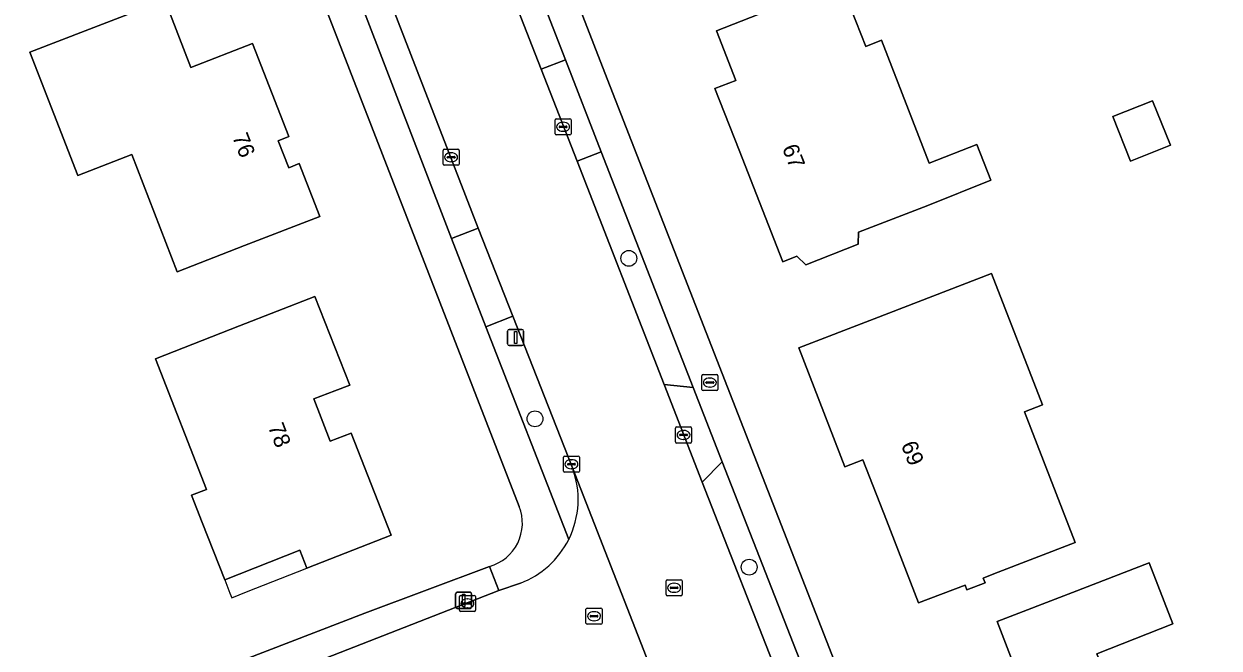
# Model space of a CAD drawing. Extents: x 157320 to 158835, y 386650 to 388491.
# Drawn here: x 158179.3 to 158253.3, y 387023 to 387061.7 of the extents above; entities that cross this region are included whole.
import ezdxf

# ---------------------------------------------------------------- set-up
doc = ezdxf.new("R2010")
doc.units = 0
for name, color, linetype in [('IMGEO_Boom', 7, 'Continuous'), ('IMGEO_Brandkraan', 7, 'Continuous'), ('IMGEO_Erf', 7, 'Continuous'), ('IMGEO_Groenvoorziening', 7, 'Continuous'), ('IMGEO_Hek', 7, 'Continuous'), ('IMGEO_Kolk', 7, 'Continuous'), ('IMGEO_Lichtmast', 7, 'Continuous'), ('IMGEO_Pand', 7, 'Continuous'), ('IMGEO_Pand_nummerreeks', 7, 'Continuous'), ('IMGEO_Pand_overbouw', 7, 'Continuous'), ('IMGEO_Rijbaan_lokaal_gesloten', 7, 'Continuous'), ('IMGEO_Rioolput', 7, 'Continuous'), ('IMGEO_Voetpad_open', 7, 'Continuous')]:
    doc.layers.add(name, color=color, linetype=linetype)

msp = doc.modelspace()

# ---------------------------------------------------------------- linework, layer by layer
at = {"layer": 'IMGEO_Boom'}
for centre in [(158216.746, 387047.149), (158210.932, 387037.217), (158224.196, 387028.029)]:
    msp.add_circle(centre, 0.489, dxfattribs=at)
at = {"layer": 'IMGEO_Brandkraan'}
for p, q in [((158221.265, 387039.034), (158221.265, 387039.886)), ((158221.34, 387039.96), (158222.192, 387039.96)), ((158221.753, 387039.74), (158221.778, 387039.74)), ((158222.266, 387039.886), (158222.266, 387039.034)), ((158222.192, 387038.96), (158221.34, 387038.96)), ((158221.524, 387039.454), (158221.524, 387039.466)), ((158221.962, 387039.417), (158221.564, 387039.417)), ((158221.567, 387039.503), (158221.965, 387039.503)), ((158221.776, 387039.18), (158221.751, 387039.18)), ((158222.008, 387039.466), (158222.008, 387039.454))]:
    msp.add_line(p, q, dxfattribs=at)
for points in [[(158221.265, 387039.034), (158221.265, 387039.886)], [(158221.34, 387039.96), (158222.192, 387039.96)], [(158222.266, 387039.886), (158222.266, 387039.034)], [(158222.192, 387038.96), (158221.34, 387038.96)]]:
    msp.add_lwpolyline(points, dxfattribs=at)
for centre, radius, start, end in [((158221.342, 387039.884), 0.0765, 91.55205, 178.44795), ((158221.342, 387039.884), 0.0765, 91.55205, 178.44795), ((158222.19, 387039.884), 0.0765, 1.55205, 88.44795), ((158222.19, 387039.884), 0.0765, 1.55205, 88.44795), ((158221.342, 387039.036), 0.0765, 181.55205, 268.44795), ((158221.342, 387039.036), 0.0765, 181.55205, 268.44795), ((158221.564, 387039.463), 0.0403, 85.87752, 175.75265), ((158221.561, 387039.453), 0.0366, 178.93798, 274.71019), ((158221.965, 387039.46), 0.043, 264.86636, 352.45326), ((158221.969, 387039.465), 0.0386, 1.73085, 96.63898), ((158222.19, 387039.036), 0.0765, 271.55205, 358.44795), ((158222.19, 387039.036), 0.0765, 271.55205, 358.44795)]:
    msp.add_arc(centre, radius, start, end, dxfattribs=at)
for centre, major_axis, ratio, start_param, end_param in [((158221.752, 387039.46), (-0.387, 0.002), 0.722429, 4.712389, 7.853982), ((158221.777, 387039.46), (-0.39, 0.002), 0.717154, 1.570796, 4.712389)]:
    msp.add_ellipse(centre, major_axis=major_axis, ratio=ratio, start_param=start_param, end_param=end_param, dxfattribs=at)
at = {"layer": 'IMGEO_Erf'}
for points in [[(158192.002, 387118.576), (158215.25, 387058.634), (158234.598, 387009.079), (158235.235, 387007.476)], [(158209.958, 387031.786), (158185.382, 387095.063)], [(158171.314, 387013.97), (158200.402, 387025.18), (158208.12, 387028.081)]]:
    msp.add_lwpolyline(points, dxfattribs=at)
for points in [[(158239.172, 387051.986), (158235.27, 387050.43), (158230.972, 387048.764), (158230.945, 387048.036), (158227.7, 387046.757), (158227.144, 387047.28), (158226.275, 387046.944), (158223.573, 387053.843), (158222.078, 387057.659), (158223.374, 387058.161), (158222.182, 387061.247), (158224.757, 387062.242), (158226.847, 387063.049), (158229.87, 387064.217), (158231.416, 387060.27), (158232.386, 387060.651), (158235.353, 387053.05), (158238.306, 387054.203)], [(158179.653, 387059.92), (158183.344, 387061.351), (158188.005, 387063.158), (158189.628, 387058.973), (158193.441, 387060.451), (158195.686, 387054.692), (158195.034, 387054.438), (158195.688, 387052.761), (158196.34, 387053.015), (158197.61, 387049.753), (158192.949, 387047.946), (158188.774, 387046.327), (158185.962, 387053.582), (158182.613, 387052.284)], [(158250.286, 387054.151), (158247.817, 387053.166), (158246.716, 387055.927), (158249.185, 387056.911)], [(158242.362, 387038.076), (158241.247, 387037.642), (158244.393, 387029.555), (158239.359, 387027.615), (158238.687, 387027.356), (158238.805, 387027.052), (158237.686, 387026.618), (158237.567, 387026.925), (158234.693, 387025.817), (158232.699, 387030.94), (158231.245, 387034.674), (158230.127, 387034.239), (158227.269, 387041.602), (158231.935, 387043.401), (158239.204, 387046.204)], [(158192.644, 387042.974), (158197.299, 387044.799), (158199.469, 387039.304), (158198.533, 387038.945), (158197.238, 387038.449), (158198.245, 387035.826), (158199.558, 387036.329), (158202.034, 387030.01), (158196.811, 387027.963), (158196.374, 387029.08), (158191.717, 387027.254), (158190.33, 387030.793), (158189.668, 387032.482), (158190.598, 387032.846), (158187.429, 387040.93)], [(158253.3, 387012.648), (158247.613, 387008.304), (158246.067, 387012.374), (158244.316, 387011.689), (158240.302, 387010.118), (158239.659, 387009.867), (158238.372, 387013.142), (158237.638, 387012.846), (158236.522, 387015.733), (158237.243, 387016.015), (158235.983, 387019.284), (158240.893, 387021.176), (158239.547, 387024.67), (158244.213, 387026.468), (158248.967, 387028.3), (158250.438, 387024.529), (158245.722, 387022.667), (158246.488, 387020.727), (158247.909, 387021.288), (158249.833, 387016.414), (158248.393, 387015.867), (158249.113, 387013.971), (158252.333, 387015.194)]]:
    msp.add_lwpolyline(points, close=True, dxfattribs=at)
msp.add_arc((158207.368, 387030.762), 2.785, 285.66086, 21.56837, dxfattribs=at)
at = {"layer": 'IMGEO_Groenvoorziening'}
for points in [[(158205.614, 387077.958), (158204.1, 387077.351), (158211.307, 387058.859), (158212.819, 387059.448)], [(158201.673, 387063.843), (158200.068, 387063.193), (158205.771, 387048.391), (158207.412, 387049.027)], [(158215.039, 387053.749), (158213.536, 387053.162), (158218.932, 387039.336), (158220.735, 387039.162)], [(158222.528, 387034.561), (158221.295, 387033.291), (158226.211, 387020.702), (158231.325, 387007.604), (158231.929, 387006.155), (158233.401, 387006.768), (158232.88, 387008.083)], [(158164.899, 387009.476), (158178.74, 387014.873), (158208.687, 387026.576), (158208.12, 387028.081), (158200.402, 387025.18), (158171.314, 387013.97), (158164.275, 387011.156)]]:
    msp.add_lwpolyline(points, close=True, dxfattribs=at)
for points in [[(158209.565, 387043.566), (158207.897, 387042.911), (158213.022, 387029.745)], [(158213.249, 387034.182), (158209.565, 387043.566)]]:
    msp.add_lwpolyline(points, dxfattribs=at)
msp.add_arc((158208.07, 387032.223), 5.538, 333.4209, 20.72163, dxfattribs=at)
at = {"layer": 'IMGEO_Hek'}
for points in [[(158200.402, 387025.18), (158208.12, 387028.081)], [(158171.314, 387013.97), (158200.402, 387025.18)]]:
    msp.add_lwpolyline(points, dxfattribs=at)
at = {"layer": 'IMGEO_Kolk'}
for p, q in [((158212.174, 387054.871), (158212.174, 387055.723)), ((158212.249, 387055.797), (158213.101, 387055.797)), ((158212.433, 387055.291), (158212.433, 387055.303)), ((158212.871, 387055.254), (158212.473, 387055.254)), ((158212.476, 387055.34), (158212.874, 387055.34)), ((158212.662, 387055.577), (158212.687, 387055.577)), ((158212.917, 387055.303), (158212.917, 387055.291)), ((158213.175, 387055.723), (158213.175, 387054.871)), ((158213.101, 387054.797), (158212.249, 387054.797)), ((158212.685, 387055.017), (158212.66, 387055.017)), ((158205.238, 387052.986), (158205.238, 387053.838)), ((158205.313, 387053.912), (158206.165, 387053.912)), ((158205.726, 387053.692), (158205.751, 387053.692)), ((158206.239, 387053.838), (158206.239, 387052.986)), ((158205.497, 387053.406), (158205.497, 387053.418)), ((158205.935, 387053.369), (158205.537, 387053.369)), ((158205.54, 387053.455), (158205.938, 387053.455)), ((158205.749, 387053.132), (158205.724, 387053.132)), ((158205.981, 387053.418), (158205.981, 387053.406)), ((158206.165, 387052.912), (158205.313, 387052.912)), ((158219.632, 387035.79), (158219.632, 387036.642)), ((158219.707, 387036.716), (158220.559, 387036.716)), ((158220.633, 387036.642), (158220.633, 387035.79)), ((158219.891, 387036.21), (158219.891, 387036.222)), ((158220.329, 387036.173), (158219.931, 387036.173)), ((158219.934, 387036.259), (158220.332, 387036.259)), ((158220.143, 387035.936), (158220.118, 387035.936)), ((158220.12, 387036.496), (158220.145, 387036.496)), ((158220.375, 387036.222), (158220.375, 387036.21)), ((158220.559, 387035.716), (158219.707, 387035.716)), ((158212.691, 387033.979), (158212.691, 387034.831)), ((158212.766, 387034.905), (158213.618, 387034.905)), ((158212.993, 387034.448), (158213.391, 387034.448)), ((158213.179, 387034.685), (158213.204, 387034.685)), ((158213.692, 387034.831), (158213.692, 387033.979)), ((158213.618, 387033.905), (158212.766, 387033.905)), ((158212.95, 387034.399), (158212.95, 387034.411)), ((158213.388, 387034.362), (158212.99, 387034.362)), ((158213.202, 387034.125), (158213.177, 387034.125)), ((158213.434, 387034.411), (158213.434, 387034.399)), ((158206.324, 387026.285), (158207.176, 387026.285)), ((158206.249, 387025.359), (158206.249, 387026.211)), ((158206.508, 387025.779), (158206.508, 387025.791)), ((158206.946, 387025.742), (158206.548, 387025.742)), ((158206.551, 387025.828), (158206.949, 387025.828)), ((158206.737, 387026.065), (158206.762, 387026.065)), ((158206.992, 387025.791), (158206.992, 387025.779)), ((158207.25, 387026.211), (158207.25, 387025.359)), ((158207.176, 387025.285), (158206.324, 387025.285)), ((158206.76, 387025.505), (158206.735, 387025.505))]:
    msp.add_line(p, q, dxfattribs=at)
for points in [[(158212.174, 387054.871), (158212.174, 387055.723)], [(158212.249, 387055.797), (158213.101, 387055.797)], [(158213.175, 387055.723), (158213.175, 387054.871)], [(158213.101, 387054.797), (158212.249, 387054.797)], [(158205.238, 387052.986), (158205.238, 387053.838)], [(158205.313, 387053.912), (158206.165, 387053.912)], [(158206.239, 387053.838), (158206.239, 387052.986)], [(158206.165, 387052.912), (158205.313, 387052.912)], [(158219.632, 387035.79), (158219.632, 387036.642)], [(158219.707, 387036.716), (158220.559, 387036.716)], [(158220.633, 387036.642), (158220.633, 387035.79)], [(158220.559, 387035.716), (158219.707, 387035.716)], [(158212.691, 387033.979), (158212.691, 387034.831)], [(158212.766, 387034.905), (158213.618, 387034.905)], [(158213.692, 387034.831), (158213.692, 387033.979)], [(158213.618, 387033.905), (158212.766, 387033.905)], [(158206.324, 387026.285), (158207.176, 387026.285)], [(158206.249, 387025.359), (158206.249, 387026.211)], [(158207.25, 387026.211), (158207.25, 387025.359)], [(158207.176, 387025.285), (158206.324, 387025.285)]]:
    msp.add_lwpolyline(points, dxfattribs=at)
for centre, radius, start, end in [((158212.251, 387055.721), 0.0765, 91.55205, 178.44795), ((158212.251, 387055.721), 0.0765, 91.55205, 178.44795), ((158212.473, 387055.3), 0.0403, 85.87752, 175.75265), ((158212.47, 387055.29), 0.0366, 178.93798, 274.71019), ((158212.874, 387055.297), 0.043, 264.86636, 352.45326), ((158212.878, 387055.302), 0.0386, 1.73085, 96.63898), ((158213.099, 387055.721), 0.0765, 1.55205, 88.44795), ((158213.099, 387055.721), 0.0765, 1.55205, 88.44795), ((158212.251, 387054.873), 0.0765, 181.55205, 268.44795), ((158212.251, 387054.873), 0.0765, 181.55205, 268.44795), ((158213.099, 387054.873), 0.0765, 271.55205, 358.44795), ((158213.099, 387054.873), 0.0765, 271.55205, 358.44795), ((158205.315, 387053.836), 0.0765, 91.55205, 178.44795), ((158205.315, 387053.836), 0.0765, 91.55205, 178.44795), ((158206.163, 387053.836), 0.0765, 1.55205, 88.44795), ((158206.163, 387053.836), 0.0765, 1.55205, 88.44795), ((158205.315, 387052.988), 0.0765, 181.55205, 268.44795), ((158205.315, 387052.988), 0.0765, 181.55205, 268.44795), ((158205.537, 387053.415), 0.0403, 85.87752, 175.75265), ((158205.534, 387053.405), 0.0366, 178.93798, 274.71019), ((158205.938, 387053.412), 0.043, 264.86636, 352.45326), ((158205.942, 387053.417), 0.0386, 1.73085, 96.63898), ((158206.163, 387052.988), 0.0765, 271.55205, 358.44795), ((158206.163, 387052.988), 0.0765, 271.55205, 358.44795), ((158219.709, 387036.64), 0.0765, 91.55205, 178.44795), ((158219.709, 387036.64), 0.0765, 91.55205, 178.44795), ((158220.557, 387036.64), 0.0765, 1.55205, 88.44795), ((158220.557, 387036.64), 0.0765, 1.55205, 88.44795), ((158219.931, 387036.219), 0.0403, 85.87752, 175.75265), ((158219.928, 387036.209), 0.0366, 178.93798, 274.71019), ((158220.332, 387036.216), 0.043, 264.86636, 352.45326), ((158220.336, 387036.221), 0.0386, 1.73085, 96.63898), ((158219.709, 387035.792), 0.0765, 181.55205, 268.44795), ((158219.709, 387035.792), 0.0765, 181.55205, 268.44795), ((158220.557, 387035.792), 0.0765, 271.55205, 358.44795), ((158220.557, 387035.792), 0.0765, 271.55205, 358.44795), ((158212.768, 387034.829), 0.0765, 91.55205, 178.44795), ((158212.768, 387034.829), 0.0765, 91.55205, 178.44795), ((158212.99, 387034.408), 0.0403, 85.87752, 175.75265), ((158213.395, 387034.41), 0.0386, 1.73085, 96.63898), ((158213.616, 387034.829), 0.0765, 1.55205, 88.44795), ((158213.616, 387034.829), 0.0765, 1.55205, 88.44795), ((158212.768, 387033.981), 0.0765, 181.55205, 268.44795), ((158212.768, 387033.981), 0.0765, 181.55205, 268.44795), ((158212.987, 387034.398), 0.0366, 178.93798, 274.71019), ((158213.391, 387034.405), 0.043, 264.86636, 352.45326), ((158213.616, 387033.981), 0.0765, 271.55205, 358.44795), ((158213.616, 387033.981), 0.0765, 271.55205, 358.44795), ((158206.326, 387026.209), 0.0765, 91.55205, 178.44795), ((158206.326, 387026.209), 0.0765, 91.55205, 178.44795), ((158207.174, 387026.209), 0.0765, 1.55205, 88.44795), ((158207.174, 387026.209), 0.0765, 1.55205, 88.44795), ((158206.548, 387025.788), 0.0403, 85.87752, 175.75265), ((158206.545, 387025.778), 0.0366, 178.93798, 274.71019), ((158206.949, 387025.785), 0.043, 264.86636, 352.45326), ((158206.953, 387025.79), 0.0386, 1.73085, 96.63898), ((158206.326, 387025.361), 0.0765, 181.55205, 268.44795), ((158206.326, 387025.361), 0.0765, 181.55205, 268.44795), ((158207.174, 387025.361), 0.0765, 271.55205, 358.44795), ((158207.174, 387025.361), 0.0765, 271.55205, 358.44795)]:
    msp.add_arc(centre, radius, start, end, dxfattribs=at)
for centre, major_axis, ratio, start_param, end_param in [((158212.661, 387055.297), (-0.387, 0.002), 0.722429, 4.712389, 7.853982), ((158212.686, 387055.297), (-0.39, 0.002), 0.717154, 1.570796, 4.712389), ((158205.725, 387053.412), (-0.387, 0.002), 0.722429, 4.712389, 7.853982), ((158205.75, 387053.412), (-0.39, 0.002), 0.717154, 1.570796, 4.712389), ((158220.119, 387036.216), (-0.387, 0.002), 0.722429, 4.712389, 7.853982), ((158220.144, 387036.216), (-0.39, 0.002), 0.717154, 1.570796, 4.712389), ((158213.178, 387034.405), (-0.387, 0.002), 0.722429, 4.712389, 7.853982), ((158213.203, 387034.405), (-0.39, 0.002), 0.717154, 1.570796, 4.712389), ((158206.736, 387025.785), (-0.387, 0.002), 0.722429, 4.712389, 7.853982), ((158206.761, 387025.785), (-0.39, 0.002), 0.717154, 1.570796, 4.712389)]:
    msp.add_ellipse(centre, major_axis=major_axis, ratio=ratio, start_param=start_param, end_param=end_param, dxfattribs=at)
at = {"layer": 'IMGEO_Lichtmast'}
for p, q in [((158209.239, 387041.852), (158209.239, 387042.652)), ((158209.239, 387042.652), (158209.239, 387041.852)), ((158209.339, 387042.752), (158210.129, 387042.752)), ((158210.129, 387042.752), (158209.339, 387042.752)), ((158210.229, 387042.652), (158210.229, 387041.852)), ((158210.229, 387041.852), (158210.229, 387042.652)), ((158210.129, 387041.752), (158209.339, 387041.752)), ((158209.339, 387041.752), (158210.129, 387041.752)), ((158206.02, 387025.576), (158206.02, 387026.376)), ((158206.02, 387026.376), (158206.02, 387025.576)), ((158206.12, 387026.476), (158206.91, 387026.476)), ((158206.91, 387026.476), (158206.12, 387026.476)), ((158207.01, 387026.376), (158207.01, 387025.576)), ((158207.01, 387025.576), (158207.01, 387026.376)), ((158206.91, 387025.476), (158206.12, 387025.476)), ((158206.12, 387025.476), (158206.91, 387025.476))]:
    msp.add_line(p, q, dxfattribs=at)
for points in [[(158209.659, 387042.627), (158209.809, 387042.627), (158209.809, 387041.877), (158209.659, 387041.877), (158209.659, 387042.627)], [(158206.44, 387026.351), (158206.59, 387026.351), (158206.59, 387025.601), (158206.44, 387025.601), (158206.44, 387026.351)]]:
    msp.add_lwpolyline(points, dxfattribs=at)
for centre, start, end in [((158209.339, 387042.652), 90, 180), ((158209.339, 387042.652), 90, 180), ((158210.129, 387042.652), 0, 90), ((158210.129, 387042.652), 360, 90), ((158209.339, 387041.852), 180, 270), ((158209.339, 387041.852), 180, 270), ((158210.129, 387041.852), 270, 0), ((158210.129, 387041.852), 270, 0), ((158206.12, 387026.376), 90, 180), ((158206.12, 387026.376), 90, 180), ((158206.91, 387026.376), 0, 90), ((158206.91, 387026.376), 360, 90), ((158206.12, 387025.576), 180, 270), ((158206.12, 387025.576), 180, 270), ((158206.91, 387025.576), 270, 0), ((158206.91, 387025.576), 270, 0)]:
    msp.add_arc(centre, 0.1, start, end, dxfattribs=at)
at = {"layer": 'IMGEO_Pand'}
for points in [[(158224.757, 387062.242), (158222.182, 387061.247), (158223.374, 387058.161), (158222.078, 387057.659), (158223.573, 387053.843), (158226.275, 387046.944), (158227.144, 387047.28), (158227.7, 387046.757), (158230.945, 387048.036), (158230.972, 387048.764), (158235.27, 387050.43), (158239.172, 387051.986), (158238.306, 387054.203), (158235.353, 387053.05), (158232.386, 387060.651), (158231.416, 387060.27), (158229.87, 387064.217), (158226.847, 387063.049)], [(158195.686, 387054.692), (158193.441, 387060.451), (158189.628, 387058.973), (158188.005, 387063.158), (158183.344, 387061.351), (158179.653, 387059.92), (158182.613, 387052.284), (158185.962, 387053.582), (158188.774, 387046.327), (158192.949, 387047.946), (158197.61, 387049.753), (158196.34, 387053.015), (158195.688, 387052.761), (158195.034, 387054.438)], [(158249.185, 387056.911), (158246.716, 387055.927), (158247.817, 387053.166), (158250.286, 387054.151)], [(158232.699, 387030.94), (158234.693, 387025.817), (158237.567, 387026.925), (158237.686, 387026.618), (158238.805, 387027.052), (158238.687, 387027.356), (158239.359, 387027.615), (158244.393, 387029.555), (158241.247, 387037.642), (158242.362, 387038.076), (158239.204, 387046.204), (158231.935, 387043.401), (158227.269, 387041.602), (158230.127, 387034.239), (158231.245, 387034.674)], [(158191.717, 387027.254), (158196.374, 387029.08), (158196.811, 387027.963), (158202.034, 387030.01), (158199.558, 387036.329), (158198.245, 387035.826), (158197.238, 387038.449), (158198.533, 387038.945), (158199.469, 387039.304), (158197.299, 387044.799), (158192.644, 387042.974), (158187.429, 387040.93), (158190.598, 387032.846), (158189.668, 387032.482), (158190.33, 387030.793)], [(158247.909, 387021.288), (158246.488, 387020.727), (158245.722, 387022.667), (158250.438, 387024.529), (158248.967, 387028.3), (158244.213, 387026.468), (158239.547, 387024.67), (158240.893, 387021.176), (158235.983, 387019.284), (158237.243, 387016.015), (158236.522, 387015.733), (158237.638, 387012.846), (158238.372, 387013.142), (158239.659, 387009.867), (158240.302, 387010.118), (158244.316, 387011.689), (158246.067, 387012.374), (158247.613, 387008.304), (158253.3, 387012.648), (158252.333, 387015.194), (158249.113, 387013.971), (158248.393, 387015.867), (158249.833, 387016.414)]]:
    msp.add_lwpolyline(points, close=True, dxfattribs=at)
at = {"layer": 'IMGEO_Pand_overbouw'}
msp.add_lwpolyline([(158191.717, 387027.254), (158192.046, 387026.417), (158192.155, 387026.137), (158193.078, 387026.499), (158196.811, 387027.963), (158196.374, 387029.08)], close=True, dxfattribs=at)
at = {"layer": 'IMGEO_Rijbaan_lokaal_gesloten'}
for points in [[(158211.307, 387058.859), (158204.1, 387077.351), (158202.689, 387081.018), (158196.899, 387095.81), (158194.993, 387100.728), (158192.819, 387106.264)], [(158186.779, 387101.964), (158186.845, 387101.76), (158188.788, 387096.838), (158193.794, 387084.016), (158195.292, 387080.209), (158200.191, 387067.589), (158201.673, 387063.843), (158207.412, 387049.027), (158209.565, 387043.566), (158213.249, 387034.182), (158219.519, 387018.157), (158219.507, 387018.022), (158226.211, 387020.702), (158221.295, 387033.291), (158218.932, 387039.336), (158213.536, 387053.162), (158211.307, 387058.859)], [(158219.507, 387018.022), (158219.519, 387018.157), (158213.249, 387034.182)], [(158210.032, 387027.043), (158208.687, 387026.576), (158178.74, 387014.873), (158164.899, 387009.476), (158163.738, 387009.023), (158157.658, 387006.628)]]:
    msp.add_lwpolyline(points, dxfattribs=at)
for centre, radius, start, end in [((158208.07, 387032.223), 5.538, 333.4209, 20.72163), ((158208.068, 387032.222), 5.539, 290.77005, 333.43686)]:
    msp.add_arc(centre, radius, start, end, dxfattribs=at)
at = {"layer": 'IMGEO_Rioolput'}
for p, q in [((158219.049, 387026.328), (158219.049, 387027.18)), ((158219.124, 387027.254), (158219.976, 387027.254)), ((158219.537, 387027.034), (158219.562, 387027.034)), ((158220.05, 387027.18), (158220.05, 387026.328)), ((158219.308, 387026.748), (158219.308, 387026.76)), ((158219.746, 387026.711), (158219.348, 387026.711)), ((158219.351, 387026.797), (158219.749, 387026.797)), ((158219.56, 387026.474), (158219.535, 387026.474)), ((158219.792, 387026.76), (158219.792, 387026.748)), ((158219.976, 387026.254), (158219.124, 387026.254)), ((158214.092, 387024.569), (158214.092, 387025.421)), ((158214.167, 387025.495), (158215.019, 387025.495)), ((158214.351, 387024.989), (158214.351, 387025.001)), ((158214.789, 387024.952), (158214.391, 387024.952)), ((158214.394, 387025.038), (158214.792, 387025.038)), ((158214.58, 387025.275), (158214.605, 387025.275)), ((158214.835, 387025.001), (158214.835, 387024.989)), ((158215.093, 387025.421), (158215.093, 387024.569)), ((158215.019, 387024.495), (158214.167, 387024.495)), ((158214.603, 387024.715), (158214.578, 387024.715))]:
    msp.add_line(p, q, dxfattribs=at)
for points in [[(158219.049, 387026.328), (158219.049, 387027.18)], [(158219.124, 387027.254), (158219.976, 387027.254)], [(158220.05, 387027.18), (158220.05, 387026.328)], [(158219.976, 387026.254), (158219.124, 387026.254)], [(158214.092, 387024.569), (158214.092, 387025.421)], [(158214.167, 387025.495), (158215.019, 387025.495)], [(158215.093, 387025.421), (158215.093, 387024.569)], [(158215.019, 387024.495), (158214.167, 387024.495)]]:
    msp.add_lwpolyline(points, dxfattribs=at)
for centre, radius, start, end in [((158219.126, 387027.178), 0.0765, 91.55205, 178.44795), ((158219.126, 387027.178), 0.0765, 91.55205, 178.44795), ((158219.974, 387027.178), 0.0765, 1.55205, 88.44795), ((158219.974, 387027.178), 0.0765, 1.55205, 88.44795), ((158219.126, 387026.33), 0.0765, 181.55205, 268.44795), ((158219.126, 387026.33), 0.0765, 181.55205, 268.44795), ((158219.348, 387026.757), 0.0403, 85.87752, 175.75265), ((158219.345, 387026.747), 0.0366, 178.93798, 274.71019), ((158219.749, 387026.754), 0.043, 264.86636, 352.45326), ((158219.753, 387026.759), 0.0386, 1.73085, 96.63898), ((158219.974, 387026.33), 0.0765, 271.55205, 358.44795), ((158219.974, 387026.33), 0.0765, 271.55205, 358.44795), ((158214.169, 387025.419), 0.0765, 91.55205, 178.44795), ((158214.169, 387025.419), 0.0765, 91.55205, 178.44795), ((158214.391, 387024.998), 0.0403, 85.87752, 175.75265), ((158214.388, 387024.988), 0.0366, 178.93798, 274.71019), ((158214.792, 387024.995), 0.043, 264.86636, 352.45326), ((158214.796, 387025), 0.0386, 1.73085, 96.63898), ((158215.017, 387025.419), 0.0765, 1.55205, 88.44795), ((158215.017, 387025.419), 0.0765, 1.55205, 88.44795), ((158214.169, 387024.571), 0.0765, 181.55205, 268.44795), ((158214.169, 387024.571), 0.0765, 181.55205, 268.44795), ((158215.017, 387024.571), 0.0765, 271.55205, 358.44795), ((158215.017, 387024.571), 0.0765, 271.55205, 358.44795)]:
    msp.add_arc(centre, radius, start, end, dxfattribs=at)
for centre, major_axis, ratio, start_param, end_param in [((158219.536, 387026.754), (-0.387, 0.002), 0.722429, 4.712389, 7.853982), ((158219.561, 387026.754), (-0.39, 0.002), 0.717154, 1.570796, 4.712389), ((158214.579, 387024.995), (-0.387, 0.002), 0.722429, 4.712389, 7.853982), ((158214.604, 387024.995), (-0.39, 0.002), 0.717154, 1.570796, 4.712389)]:
    msp.add_ellipse(centre, major_axis=major_axis, ratio=ratio, start_param=start_param, end_param=end_param, dxfattribs=at)
at = {"layer": 'IMGEO_Voetpad_open'}
for points in [[(158188.513, 387122.106), (158196.498, 387101.337), (158198.408, 387096.474), (158204.177, 387081.627), (158205.614, 387077.958), (158212.819, 387059.448), (158215.039, 387053.749), (158220.735, 387039.162), (158222.528, 387034.561), (158232.88, 387008.083), (158233.401, 387006.768)], [(158235.235, 387007.476), (158234.598, 387009.079), (158215.25, 387058.634), (158192.002, 387118.576)], [(158185.382, 387095.063), (158209.958, 387031.786)], [(158213.022, 387029.745), (158207.897, 387042.911), (158205.771, 387048.391), (158200.068, 387063.193)], [(158208.12, 387028.081), (158208.687, 387026.576), (158210.032, 387027.043)]]:
    msp.add_lwpolyline(points, dxfattribs=at)
for points in [[(158212.819, 387059.448), (158211.307, 387058.859), (158213.536, 387053.162), (158215.039, 387053.749)], [(158207.412, 387049.027), (158205.771, 387048.391), (158207.897, 387042.911), (158209.565, 387043.566)], [(158220.735, 387039.162), (158218.932, 387039.336), (158221.295, 387033.291), (158222.528, 387034.561)]]:
    msp.add_lwpolyline(points, close=True, dxfattribs=at)
for centre, radius, start, end in [((158207.368, 387030.762), 2.785, 285.66086, 21.56837), ((158208.068, 387032.222), 5.539, 290.77005, 333.43686)]:
    msp.add_arc(centre, radius, start, end, dxfattribs=at)

# ---------------------------------------------------------------- texts
at = {"layer": 'IMGEO_Pand_nummerreeks'}
for s, rotation, p in [('76', 291.29081, (158192.169, 387054.681)), ('67', 291.38997, (158226.221, 387053.99)), ('78', 291.00237, (158194.384, 387036.731)), ('69', 291.27079, (158233.585, 387035.608))]:
    msp.add_text(s, height=1, rotation=rotation, dxfattribs=at).set_placement(p)

doc.saveas('drawing.dxf')
